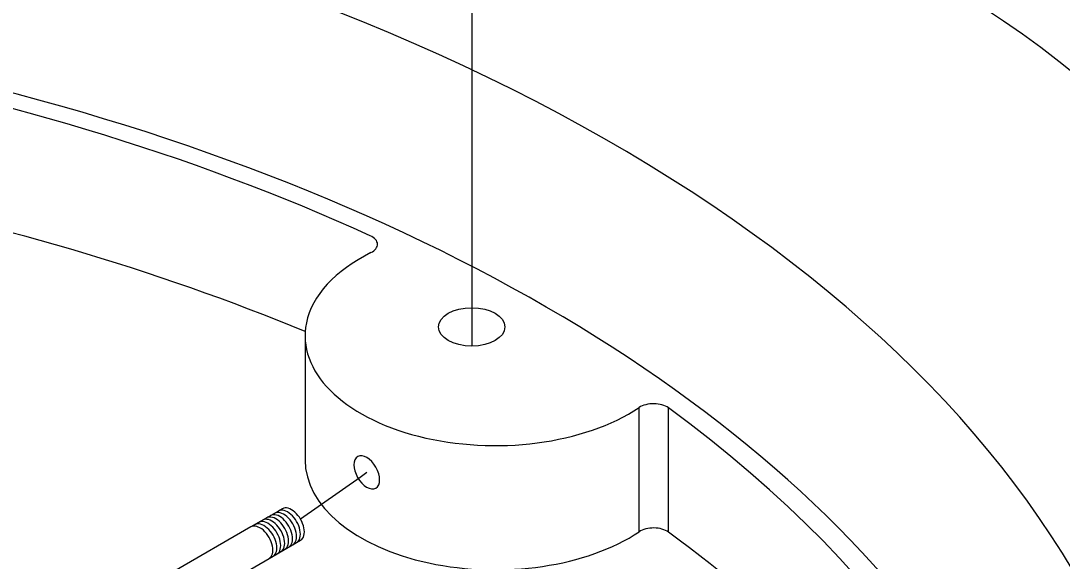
# Model space of a CAD drawing. Extents: x 99862 to 103151, y 100000 to 105076.
# Drawn here: x 100837 to 100905.5, y 104701.2 to 104736.7 of the extents above; entities that cross this region are included whole.
import ezdxf

# ---------------------------------------------------------------- set-up
doc = ezdxf.new("R2010")
doc.units = 0
for name, color, linetype in [('Level 11', 7, 'Continuous'), ('Level 15', 7, 'Continuous'), ('Level 8', 7, 'Continuous')]:
    doc.layers.add(name, color=color, linetype=linetype)

msp = doc.modelspace()

# ---------------------------------------------------------------- linework, layer by layer
at = {"layer": 'Level 11'}
for p, q in [((100855.738, 104715.97), (100855.738, 104707.805)), ((100855.738, 104715.97), (100855.738, 104707.805)), ((100877.701, 104703.089), (100877.701, 104711.254)), ((100877.701, 104703.089), (100877.701, 104711.254)), ((100879.628, 104703.065), (100879.628, 104711.23)), ((100879.628, 104703.065), (100879.628, 104711.23))]:
    msp.add_line(p, q, dxfattribs=at)
for centre, major_axis, start_param, end_param in [((100786.7, 104677.059), (-168.125, 0), 2.841016, 4.597524), ((100786.7, 104677.059), (-126.25, 0), 2.356194, 4.480754), ((100786.7, 104668.894), (120, 0), 5.877634, 7.569881), ((100786.7, 104668.894), (-118.375, 0), 4.044341, 4.421005), ((100786.7, 104660.729), (-118.375, 0), 4.089614, 4.394606), ((100859.254, 104721.979), (-1.25, 0), 2.282895, 4.044341), ((100868.238, 104715.97), (-12.5, 0), 5.424488, 6.166441), ((100868.238, 104715.97), (-12.5, 0), 6.166441, 8.712679), ((100878.647, 104710.783), (-1.25, 0), 3.809641, 5.571086), ((100786.7, 104668.894), (-118.375, 0), 2.599845, 3.809641), ((100868.238, 104707.805), (-12.5, 0), 6.283184, 8.712679), ((100859.797, 104706.995), (0.598, -1.035), 6.283112, 12.553048), ((100878.647, 104702.618), (-1.25, 0), 3.809641, 5.571086), ((100786.7, 104660.729), (-118.375, 0), 3.201363, 3.809641)]:
    msp.add_ellipse(centre, major_axis=major_axis, ratio=0.57735, start_param=start_param, end_param=end_param, dxfattribs=at)
msp.add_ellipse((100866.695, 104716.552), major_axis=(2.187, 0), ratio=0.57735, dxfattribs=at)
at = {"layer": 'Level 15'}
msp.add_line((100866.703, 104742.74), (100866.703, 104715.289), dxfattribs=at)
msp.add_lwpolyline([(100859.797, 104706.995), (100859.35, 104706.667), (100855.444, 104703.911)], dxfattribs=at)
msp.add_circle((100866.703, 104684.822), 62.527, dxfattribs=at)
at = {"layer": 'Level 8'}
for p, q in [((100853.989, 104704.452), (100852.178, 104703.406)), ((100854.248, 104704.601), (100853.989, 104704.452)), ((100852.178, 104703.406), (100847.107, 104700.478)), ((100853.373, 104701.336), (100855.444, 104702.531)), ((100849.485, 104699.091), (100853.373, 104701.336))]:
    msp.add_line(p, q, dxfattribs=at)
for centre, start_param, end_param in [((100854.07, 104703.118), 6.283112, 9.424778), ((100854.328, 104703.267), 6.283112, 9.424778), ((100854.587, 104703.417), 6.283112, 9.424778), ((100854.846, 104703.566), 6.283112, 9.424778), ((100852.776, 104702.371), 6.283112, 9.424778), ((100853.034, 104702.52), 6.283112, 9.424778), ((100853.293, 104702.67), 6.283112, 9.424778), ((100853.552, 104702.819), 6.283112, 9.424778), ((100853.811, 104702.968), 6.283112, 9.424778), ((100852.776, 104702.371), 3.141593, 3.141605)]:
    msp.add_ellipse(centre, major_axis=(0.598, -1.035), ratio=0.57735, start_param=start_param, end_param=end_param, dxfattribs=at)

doc.saveas('drawing.dxf')
